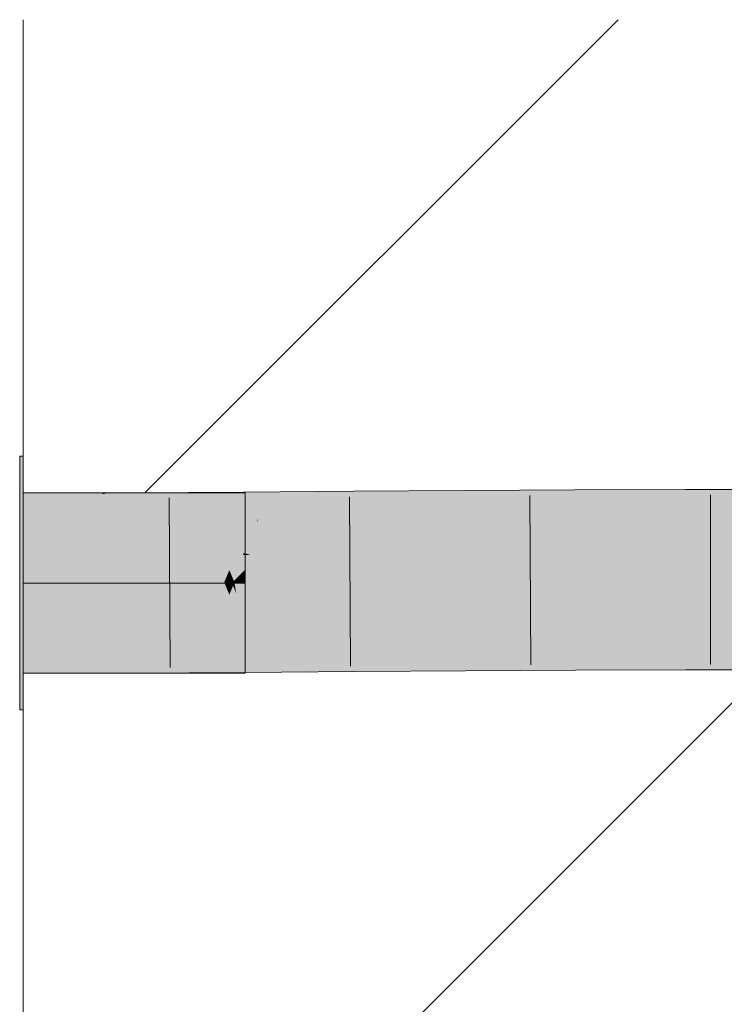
# Model space of a CAD drawing. Extents: x -620 to 300, y 62 to 1112.
# Tile 275 of 288: x 238.91 to 240.16, y 863.98 to 865.73. Entities that reach past the tile are written whole.
import ezdxf
from ezdxf.lldxf.tags import DXFTag

# ---------------------------------------------------------------- set-up
doc = ezdxf.new("R2010")
doc.units = 0
doc.layers.get('0').update_dxf_attribs({"lineweight": 13})
doc.layers.add('E_Detail_Linie_Text_Bem', color=7, linetype='Continuous', lineweight=13)
for name, color, linetype, lineweight, true_color in [('E_Detail_Wandschraffur', 7, 'Continuous', 5, 0xc0c0c0), ('E_Leerrohr 32-A06GA1N08I', 7, 'Continuous', 9, 0x00b300), ('E_Leerrohr 32-Shading', 7, 'Continuous', 9, 0x00b300)]:
    doc.layers.add(name, color=color, linetype=linetype, lineweight=lineweight, true_color=true_color)
tags = doc.linetypes.add('fein_strichliert', pattern=[4, 1, -2, 1]).pattern_tags.tags
tags[8:9] = [DXFTag(74, 4), DXFTag(75, 0), DXFTag(340, '0'), DXFTag(46, 0.0), DXFTag(50, 0.0), DXFTag(44, 0.0), DXFTag(45, 0.0)]
tags[6:7] = [DXFTag(74, 4), DXFTag(75, 0), DXFTag(340, '0'), DXFTag(46, 0.0), DXFTag(50, 0.0), DXFTag(44, 0.0), DXFTag(45, 0.0)]
tags[4:5] = [DXFTag(74, 4), DXFTag(75, 0), DXFTag(340, '0'), DXFTag(46, 0.0), DXFTag(50, 0.0), DXFTag(44, 0.0), DXFTag(45, 0.0)]
tags = doc.linetypes.add('STRICHPUNKT2-A06GA1MZ8I', pattern=[12.7, 6.35, -3.175, 0, -3.175]).pattern_tags.tags
tags[10:11] = [DXFTag(74, 4), DXFTag(75, 0), DXFTag(340, '0'), DXFTag(46, 0.0), DXFTag(50, 0.0), DXFTag(44, 0.0), DXFTag(45, 0.0)]
tags[8:9] = [DXFTag(74, 4), DXFTag(75, 0), DXFTag(340, '0'), DXFTag(46, 0.0), DXFTag(50, 0.0), DXFTag(44, 0.0), DXFTag(45, 0.0)]
tags[6:7] = [DXFTag(74, 4), DXFTag(75, 0), DXFTag(340, '0'), DXFTag(46, 0.0), DXFTag(50, 0.0), DXFTag(44, 0.0), DXFTag(45, 0.0)]
tags[4:5] = [DXFTag(74, 4), DXFTag(75, 0), DXFTag(340, '0'), DXFTag(46, 0.0), DXFTag(50, 0.0), DXFTag(44, 0.0), DXFTag(45, 0.0)]

# ---------------------------------------------------------------- blocks, each defined once
blk = doc.blocks.new('Shading-A06GA12F8I', base_point=(239.2473, 760.11))
at = {"layer": 'E_Leerrohr 32-Shading', "color": 94, "true_color": 0x009800}
for points in [[(238.9145, 864.7321), (238.9145, 864.9571), (238.9085, 864.7321), (238.9085, 864.9571)], [(239.0514, 864.8921), (238.9145, 864.8921), (239.2114, 864.7321), (238.9145, 864.7321)], [(239.0645, 864.8921), (239.0514, 864.8921), (239.2245, 864.7321), (239.2114, 864.7321)], [(239.1295, 864.8921), (239.0645, 864.8921), (239.2805, 864.7411), (239.2794, 864.74)], [(239.2794, 864.74), (239.0645, 864.8921), (239.2714, 864.7321), (239.2245, 864.7321)], [(239.1295, 864.8921), (239.2545, 864.7671), (239.3085, 864.8921), (239.3085, 864.8211)], [(239.3085, 864.8211), (239.2545, 864.7671), (239.3085, 864.7561), (239.287, 864.7346)], [(239.302, 864.7496), (239.287, 864.7346), (239.3085, 864.7321), (239.2895, 864.7321)], [(239.3085, 864.7561), (239.302, 864.7496), (239.3085, 864.7496)], [(239.302, 864.7496), (239.3085, 864.7321), (239.3085, 864.7496)], [(238.9145, 864.5071), (238.9145, 864.7321), (238.9085, 864.5071), (238.9085, 864.7321)], [(239.2114, 864.7321), (238.9145, 864.7321), (239.0514, 864.5721), (238.9145, 864.5721)], [(239.2245, 864.7321), (239.2114, 864.7321), (239.0645, 864.5721), (239.0514, 864.5721)], [(239.2734, 864.7301), (239.2245, 864.7321), (239.1295, 864.5721), (239.0645, 864.5721)], [(239.2734, 864.7301), (239.1295, 864.5721), (239.2805, 864.723)], [(239.2714, 864.7321), (239.2245, 864.7321), (239.2734, 864.7301)], [(239.287, 864.7296), (239.2545, 864.6971), (239.3085, 864.7081), (239.3085, 864.6431)], [(239.287, 864.7346), (239.2794, 864.74), (239.2845, 864.7321), (239.2714, 864.7321)], [(239.2845, 864.7321), (239.2714, 864.7321), (239.287, 864.7296), (239.2734, 864.7301)], [(239.287, 864.7296), (239.2734, 864.7301), (239.2805, 864.723)], [(239.2794, 864.74), (239.287, 864.7346), (239.2805, 864.7411)], [(239.2845, 864.7321), (239.2895, 864.7321), (239.287, 864.7346)], [(239.287, 864.7296), (239.2895, 864.7321), (239.2845, 864.7321)], [(239.3085, 864.7321), (239.2895, 864.7321), (239.3085, 864.7081), (239.287, 864.7296)], [(239.2545, 864.6971), (239.1295, 864.5721), (239.3085, 864.6431), (239.3085, 864.5721)]]:
    blk.add_solid(points, dxfattribs=at)
at = {"layer": 'E_Leerrohr 32-Shading', "color": 96, "true_color": 0x007b00}
for points in [[(238.9145, 864.8921), (238.9145, 864.8452), (239.0514, 864.8924), (239.0571, 864.8901)], [(239.1099, 864.8683), (239.0571, 864.8901), (239.11, 864.8469), (238.9174, 864.8461)], [(239.0571, 864.8901), (239.0645, 864.8924), (239.0514, 864.8924)], [(239.0645, 864.8924), (239.0571, 864.8901), (239.1099, 864.8737), (239.1099, 864.8683)], [(239.1099, 864.8737), (239.1098, 864.8925), (239.0645, 864.8924)], [(239.1098, 864.8925), (239.2426, 864.8464), (239.1295, 864.8926)], [(239.1098, 864.8925), (239.1099, 864.8737), (239.2426, 864.8464), (239.1776, 864.846)], [(239.1295, 864.8926), (239.3056, 864.863), (239.3054, 864.8936)], [(239.1295, 864.8926), (239.2426, 864.8464), (239.3056, 864.863), (239.2664, 864.8465)], [(239.3795, 864.8941), (239.3054, 864.8936), (239.3056, 864.863)], [(239.3795, 864.8941), (239.3056, 864.8467), (239.4445, 864.8946), (239.3314, 864.8469)], [(239.3056, 864.8467), (239.3795, 864.8941), (239.3056, 864.863)], [(239.4445, 864.8946), (239.397, 864.8746), (239.5011, 864.895), (239.5013, 864.8759)], [(239.6973, 864.8784), (239.6972, 864.8965), (239.5013, 864.8759), (239.5011, 864.895)], [(239.8936, 864.8804), (239.8935, 864.8976), (239.6973, 864.8784), (239.6972, 864.8965)], [(240.09, 864.8813), (240.09, 864.8983), (239.8936, 864.8804), (239.8935, 864.8976)], [(240.3113, 864.8808), (240.3114, 864.8979), (240.09, 864.8813), (240.09, 864.8983)], [(239.1776, 864.846), (239.1099, 864.8737), (239.1646, 864.8459), (239.1099, 864.8683)], [(239.1612, 864.8474), (239.1099, 864.8683), (239.11, 864.8469)], [(239.397, 864.8746), (239.3314, 864.8469), (239.5013, 864.8759), (239.5015, 864.8481)], [(239.5015, 864.8481), (239.6975, 864.8496), (239.5013, 864.8759), (239.6973, 864.8784)], [(239.6975, 864.8496), (239.8937, 864.8508), (239.6973, 864.8784), (239.8936, 864.8804)], [(239.8936, 864.8804), (239.8937, 864.8557), (240.09, 864.8813), (240.0901, 864.8566)], [(240.09, 864.8813), (240.0901, 864.8566), (240.3113, 864.8808), (240.3112, 864.8561)], [(239.2664, 864.8465), (239.3056, 864.8467), (239.3056, 864.863)], [(239.8937, 864.8557), (239.8937, 864.8508), (240.0901, 864.8566), (240.0901, 864.8514)], [(240.0901, 864.8566), (240.0901, 864.8514), (240.3112, 864.8561), (240.3112, 864.8511)], [(238.9174, 864.8461), (238.9145, 864.8452), (239.11, 864.8469), (239.11, 864.8456)], [(239.1646, 864.8459), (239.1612, 864.8474), (239.11, 864.8456), (239.11, 864.8469)], [(239.6992, 864.6008), (239.699, 864.6234), (239.5033, 864.5983), (239.5032, 864.6219)], [(239.8948, 864.6028), (239.8947, 864.6245), (239.6992, 864.6008), (239.699, 864.6234)], [(240.0902, 864.6038), (240.0902, 864.6251), (239.8948, 864.6028), (239.8947, 864.6245)], [(240.3104, 864.6033), (240.3105, 864.6248), (240.0902, 864.6038), (240.0902, 864.6251)], [(239.1109, 864.6194), (238.9145, 864.5721), (239.111, 864.5972), (239.0514, 864.5724)], [(238.9145, 864.5721), (239.1109, 864.6194), (238.9145, 864.619)], [(239.1646, 864.6197), (239.1109, 864.6194), (239.111, 864.5972)], [(239.111, 864.5917), (239.1111, 864.5725), (239.2426, 864.6201), (239.1295, 864.5726)], [(239.111, 864.5917), (239.2426, 864.6201), (239.1776, 864.6198)], [(239.1776, 864.6198), (239.1646, 864.6197), (239.111, 864.5917), (239.111, 864.5972)], [(239.3072, 864.6035), (239.2426, 864.6201), (239.3074, 864.5746), (239.1304, 864.573)], [(239.2426, 864.6201), (239.3072, 864.6035), (239.2664, 864.6202)], [(239.3072, 864.6035), (239.3071, 864.6205), (239.2664, 864.6202)], [(239.3071, 864.6205), (239.3795, 864.5741), (239.3314, 864.6207), (239.4445, 864.5746)], [(239.3795, 864.5741), (239.3071, 864.6205), (239.3072, 864.6035)], [(239.5032, 864.6219), (239.3314, 864.6207), (239.5033, 864.5983), (239.3897, 864.5969)], [(239.0514, 864.5724), (239.0645, 864.5724), (239.111, 864.5972), (239.111, 864.5917)], [(239.0645, 864.5724), (239.1111, 864.5725), (239.111, 864.5917)], [(239.3072, 864.6035), (239.3074, 864.5746), (239.3761, 864.5756)], [(239.3897, 864.5969), (239.4402, 864.5764), (239.5033, 864.5983), (239.5035, 864.5771)], [(239.5035, 864.5771), (239.6993, 864.5796), (239.5033, 864.5983), (239.6992, 864.6008)], [(239.6993, 864.5796), (239.8949, 864.5816), (239.6992, 864.6008), (239.8948, 864.6028)], [(239.8949, 864.5816), (240.0902, 864.5826), (239.8948, 864.6028), (240.0902, 864.6038)], [(240.0902, 864.5826), (240.3103, 864.582), (240.0902, 864.6038), (240.3104, 864.6033)], [(239.1304, 864.573), (239.1295, 864.5726), (239.3074, 864.5746), (239.3074, 864.5736)], [(239.3074, 864.5746), (239.3074, 864.5736), (239.3761, 864.5756), (239.3795, 864.5741)], [(239.4402, 864.5764), (239.4445, 864.5746), (239.5035, 864.5771), (239.5035, 864.575)], [(239.5035, 864.575), (239.6993, 864.5765), (239.5035, 864.5771), (239.6993, 864.5796)], [(239.6993, 864.5765), (239.8949, 864.5776), (239.6993, 864.5796), (239.8949, 864.5816)], [(239.8949, 864.5776), (240.0902, 864.5782), (239.8949, 864.5816), (240.0902, 864.5826)], [(240.0902, 864.5782), (240.3103, 864.5779), (240.0902, 864.5826), (240.3103, 864.582)]]:
    blk.add_solid(points, dxfattribs=at)
at = {"layer": 'E_Leerrohr 32-Shading', "color": 94, "true_color": 0x00ac00}
for points in [[(239.8937, 864.8391), (239.8937, 864.8508), (239.6976, 864.8399), (239.6975, 864.8496)], [(240.0901, 864.8387), (240.0901, 864.8514), (239.8937, 864.8391), (239.8937, 864.8508)], [(240.3112, 864.8389), (240.3112, 864.8511), (240.0901, 864.8387), (240.0901, 864.8514)], [(239.11, 864.8427), (239.11, 864.8456), (238.9145, 864.843), (238.9145, 864.8452)], [(238.9145, 864.7321), (239.1104, 864.7325), (238.9145, 864.843), (239.11, 864.8427)], [(239.166, 864.8425), (239.1646, 864.8459), (239.11, 864.8427), (239.11, 864.8456)], [(239.2114, 864.7331), (239.166, 864.8425), (239.1104, 864.7325), (239.11, 864.8427)], [(239.1776, 864.846), (239.1646, 864.8459), (239.2245, 864.7332), (239.2114, 864.7331)], [(239.2426, 864.8464), (239.1776, 864.846), (239.2805, 864.7552), (239.2777, 864.7486)], [(239.2777, 864.7486), (239.1776, 864.846), (239.2714, 864.7334), (239.2245, 864.7332)], [(239.2426, 864.8464), (239.2545, 864.8178), (239.2664, 864.8465)], [(239.3056, 864.8467), (239.2545, 864.8178), (239.306, 864.7856), (239.287, 864.7395)], [(239.2545, 864.8178), (239.3056, 864.8467), (239.2664, 864.8465)], [(239.3314, 864.8469), (239.3056, 864.8467), (239.306, 864.7856)], [(239.3171, 864.7822), (239.3302, 864.8419), (239.306, 864.7856), (239.3293, 864.8419)], [(239.502, 864.7812), (239.5015, 864.8409), (239.3171, 864.7822), (239.3302, 864.8419)], [(239.3302, 864.8419), (239.3314, 864.8469), (239.3293, 864.8419)], [(239.5015, 864.8409), (239.5015, 864.8481), (239.3302, 864.8419), (239.3314, 864.8469)], [(239.6976, 864.8399), (239.6975, 864.8496), (239.5015, 864.8409), (239.5015, 864.8481)], [(239.502, 864.7812), (239.698, 864.7802), (239.5015, 864.8409), (239.6976, 864.8399)], [(239.698, 864.7802), (239.894, 864.7794), (239.6976, 864.8399), (239.8937, 864.8391)], [(239.894, 864.7794), (240.0901, 864.7789), (239.8937, 864.8391), (240.0901, 864.8387)], [(240.0901, 864.7789), (240.311, 864.7792), (240.0901, 864.8387), (240.3112, 864.8389)], [(239.3062, 864.7573), (239.3061, 864.7822), (239.2943, 864.7573), (239.3047, 864.7822)], [(239.3061, 864.7822), (239.306, 864.7856), (239.3047, 864.7822)], [(239.3171, 864.7822), (239.306, 864.7856), (239.3061, 864.7822)], [(239.3061, 864.7822), (239.3062, 864.7573), (239.3171, 864.7822), (239.3116, 864.7573)], [(239.3171, 864.7822), (239.3116, 864.7573), (239.502, 864.7812), (239.5022, 864.7577)], [(239.5022, 864.7577), (239.6981, 864.7581), (239.502, 864.7812), (239.698, 864.7802)], [(239.6981, 864.7581), (239.8941, 864.7585), (239.698, 864.7802), (239.894, 864.7794)], [(239.8941, 864.7585), (240.0901, 864.7586), (239.894, 864.7794), (240.0901, 864.7789)], [(240.0901, 864.7586), (240.3109, 864.7585), (240.0901, 864.7789), (240.311, 864.7792)], [(239.287, 864.7395), (239.2777, 864.7486), (239.2845, 864.7335), (239.2714, 864.7334)], [(239.2777, 864.7486), (239.287, 864.7395), (239.2805, 864.7552)], [(239.2943, 864.7573), (239.287, 864.7395), (239.3064, 864.7336), (239.2895, 864.7335)], [(239.2943, 864.7573), (239.3064, 864.7336), (239.3062, 864.7573)], [(239.3062, 864.7573), (239.3064, 864.7336), (239.3116, 864.7573)], [(239.3116, 864.7573), (239.3064, 864.7336), (239.5022, 864.7577), (239.5023, 864.735)], [(239.5023, 864.735), (239.6983, 864.7365), (239.5022, 864.7577), (239.6981, 864.7581)], [(239.6983, 864.7365), (239.8942, 864.7377), (239.6981, 864.7581), (239.8941, 864.7585)], [(239.8942, 864.7377), (240.0901, 864.7382), (239.8941, 864.7585), (240.0901, 864.7586)], [(240.0901, 864.7382), (240.3109, 864.7379), (240.0901, 864.7586), (240.3109, 864.7585)], [(239.1109, 864.6194), (239.1104, 864.7325), (238.9145, 864.619), (238.9145, 864.7321)], [(239.2114, 864.7331), (239.1104, 864.7325), (239.1646, 864.6197), (239.1109, 864.6194)], [(239.2245, 864.7332), (239.2114, 864.7331), (239.1776, 864.6198), (239.1646, 864.6197)], [(239.2734, 864.7287), (239.2245, 864.7332), (239.2426, 864.6201), (239.1776, 864.6198)], [(239.2714, 864.7334), (239.2245, 864.7332), (239.2734, 864.7287)], [(239.2734, 864.7287), (239.2426, 864.6201), (239.2805, 864.7116)], [(239.2845, 864.7335), (239.2714, 864.7334), (239.287, 864.7275), (239.2734, 864.7287)], [(239.287, 864.7275), (239.2734, 864.7287), (239.2805, 864.7116)], [(239.2845, 864.7335), (239.2895, 864.7335), (239.287, 864.7395)], [(239.2895, 864.7335), (239.2845, 864.7335), (239.2891, 864.7325), (239.2849, 864.7325)], [(239.2849, 864.7325), (239.2855, 864.7311), (239.2891, 864.7325), (239.2885, 864.7311)], [(239.2855, 864.7311), (239.287, 864.7275), (239.2885, 864.7311)], [(239.287, 864.7275), (239.2925, 864.7142), (239.2885, 864.7311), (239.2899, 864.7311)], [(239.2885, 864.7311), (239.2899, 864.7311), (239.2891, 864.7325), (239.2897, 864.7325)], [(239.2897, 864.7325), (239.2895, 864.7335), (239.2891, 864.7325)], [(239.3064, 864.7325), (239.3064, 864.7336), (239.2897, 864.7325), (239.2895, 864.7335)], [(239.2899, 864.7311), (239.3064, 864.731), (239.2897, 864.7325), (239.3064, 864.7325)], [(239.3067, 864.6799), (239.3064, 864.731), (239.2925, 864.7142), (239.2899, 864.7311)], [(239.5023, 864.735), (239.3064, 864.7336), (239.5023, 864.7329), (239.3066, 864.7325)], [(239.3066, 864.7325), (239.3064, 864.7336), (239.3064, 864.7325)], [(239.3064, 864.731), (239.307, 864.731), (239.3064, 864.7325), (239.3066, 864.7325)], [(239.3067, 864.6799), (239.3314, 864.6207), (239.3064, 864.731), (239.307, 864.731)], [(239.3066, 864.7325), (239.307, 864.731), (239.5023, 864.7329), (239.5023, 864.73)], [(239.307, 864.731), (239.3314, 864.6207), (239.5023, 864.73), (239.5032, 864.6219)], [(239.6983, 864.7333), (239.6983, 864.7365), (239.5023, 864.7329), (239.5023, 864.735)], [(239.5023, 864.73), (239.6983, 864.7289), (239.5023, 864.7329), (239.6983, 864.7333)], [(239.5032, 864.6219), (239.699, 864.6234), (239.5023, 864.73), (239.6983, 864.7289)], [(239.8942, 864.7337), (239.8942, 864.7377), (239.6983, 864.7333), (239.6983, 864.7365)], [(239.6983, 864.7289), (239.8942, 864.7281), (239.6983, 864.7333), (239.8942, 864.7337)], [(239.699, 864.6234), (239.8947, 864.6245), (239.6983, 864.7289), (239.8942, 864.7281)], [(240.0901, 864.7339), (240.0901, 864.7382), (239.8942, 864.7337), (239.8942, 864.7377)], [(239.8942, 864.7281), (240.0901, 864.7277), (239.8942, 864.7337), (240.0901, 864.7339)], [(239.8947, 864.6245), (240.0902, 864.6251), (239.8942, 864.7281), (240.0901, 864.7277)], [(240.3108, 864.7338), (240.3109, 864.7379), (240.0901, 864.7339), (240.0901, 864.7382)], [(240.0901, 864.7277), (240.3108, 864.728), (240.0901, 864.7339), (240.3108, 864.7338)], [(240.0902, 864.6251), (240.3105, 864.6248), (240.0901, 864.7277), (240.3108, 864.728)], [(239.3071, 864.6205), (239.2925, 864.7142), (239.2545, 864.6488), (239.287, 864.7275)], [(239.2925, 864.7142), (239.3071, 864.6205), (239.3067, 864.6799)], [(239.3071, 864.6205), (239.3314, 864.6207), (239.3067, 864.6799)], [(239.2545, 864.6488), (239.2426, 864.6201), (239.2664, 864.6202)], [(239.3071, 864.6205), (239.2545, 864.6488), (239.2664, 864.6202)]]:
    blk.add_solid(points, dxfattribs=at)
blk = doc.blocks.new('Referenz-A06GA1N28I')
at = {"layer": 'E_Detail_Linie_Text_Bem', "linetype": 'Continuous', "ltscale": 0.13}
blk.add_line((238.9145, 853.932), (238.9145, 865.732), dxfattribs=at)
at = {"layer": 'E_Detail_Wandschraffur', "linetype": 'fein_strichliert', "ltscale": 0.13}
blk.add_line((239.1306, 864.8921), (239.9705, 865.732), dxfattribs=at)
at = {"layer": 'E_Detail_Wandschraffur', "linetype": 'ByBlock', "ltscale": 0.13}
blk.add_line((238.9145, 863.2618), (240.2248, 864.5721), dxfattribs=at)
at = {"layer": 'E_Leerrohr 32-A06GA1N08I', "linetype": 'Continuous', "ltscale": 0.13}
for p, q in [((238.9145, 864.9571), (238.9085, 864.9571)), ((238.9085, 864.8253), (238.9085, 864.9571)), ((238.9145, 864.8253), (238.9145, 864.9571)), ((239.1098, 864.8925), (238.9145, 864.8921)), ((238.9145, 864.8921), (238.9145, 864.5721)), ((239.3085, 864.8921), (238.9145, 864.8921)), ((238.9145, 864.7984), (238.9145, 864.8921)), ((239.3054, 864.8936), (239.1098, 864.8925)), ((239.5011, 864.895), (239.3054, 864.8936)), ((239.3085, 864.7984), (239.3085, 864.8921)), ((239.4934, 864.8854), (239.4956, 864.5846)), ((239.6972, 864.8965), (239.5011, 864.895)), ((239.8935, 864.8977), (239.6972, 864.8965)), ((239.8137, 864.8876), (239.8153, 864.5868)), ((240.09, 864.8982), (239.8935, 864.8977)), ((240.3114, 864.8979), (240.09, 864.8982)), ((240.1345, 864.8886), (240.1345, 864.5878)), ((239.1738, 864.8833), (239.1752, 864.5825)), ((238.9085, 864.6389), (238.9085, 864.8253)), ((238.9145, 864.6389), (238.9145, 864.8253)), ((238.9145, 864.6658), (238.9145, 864.7984)), ((239.3085, 864.6658), (239.3085, 864.7984)), ((238.9145, 864.5721), (238.9145, 864.6658)), ((239.3085, 864.5721), (239.3085, 864.6658)), ((238.9085, 864.5071), (238.9085, 864.6389)), ((238.9145, 864.5071), (238.9145, 864.6389)), ((239.1111, 864.5725), (238.9145, 864.5721)), ((238.9145, 864.5721), (239.3085, 864.5721)), ((239.3074, 864.5736), (239.1111, 864.5725)), ((239.5035, 864.575), (239.3074, 864.5736)), ((239.6993, 864.5765), (239.5035, 864.575)), ((239.8949, 864.5777), (239.6993, 864.5765)), ((240.0902, 864.5782), (239.8949, 864.5777)), ((240.3103, 864.5779), (240.0902, 864.5782)), ((238.9085, 864.5071), (238.9145, 864.5071))]:
    blk.add_line(p, q, dxfattribs=at)
at = {"layer": 'E_Leerrohr 32-A06GA1N08I', "linetype": 'STRICHPUNKT2-A06GA1MZ8I', "lineweight": 5, "ltscale": 0.13}
blk.add_line((238.9145, 864.7321), (239.3085, 864.7321), dxfattribs=at)

msp = doc.modelspace()

# ---------------------------------------------------------------- block references
at = {"color": 8, "lineweight": 25, "ltscale": 0.25, "true_color": 0x808080}
msp.add_blockref('Referenz-A06GA1N28I', (0, 0), dxfattribs=at)
msp.add_blockref('Shading-A06GA12F8I', (239.2473, 760.11))

doc.saveas('drawing.dxf')
